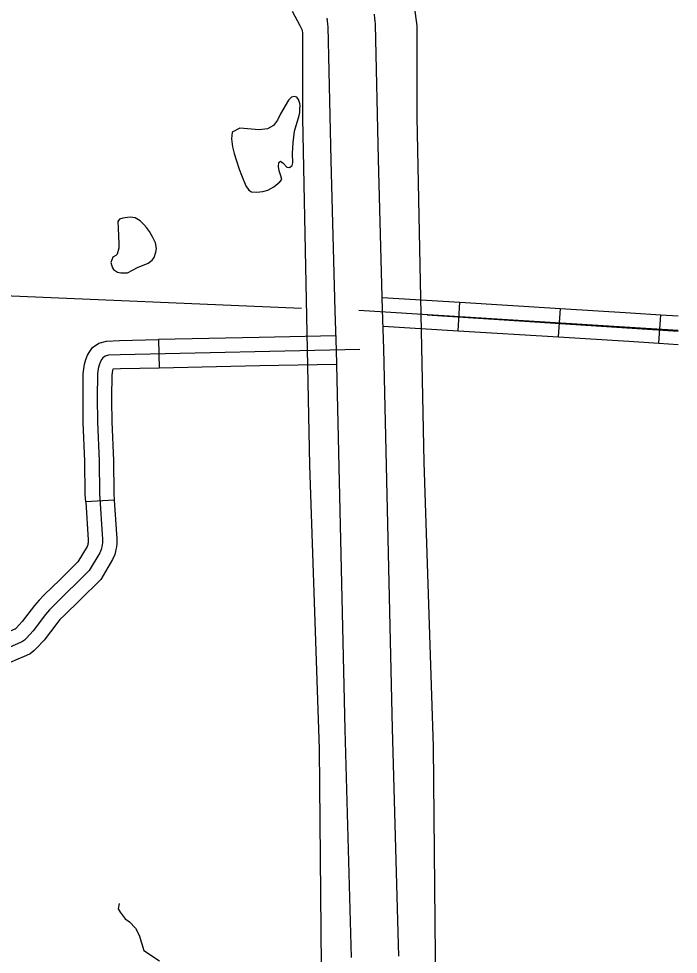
# Model space of a CAD drawing. Extents: x -492261 to -432772, y 1441225 to 1452922.
# Drawn here: x -457729.9 to -457631, y 1451140.9 to 1451281.4 of the extents above; entities that cross this region are included whole.
import ezdxf

# ---------------------------------------------------------------- set-up
doc = ezdxf.new("R2010")
doc.units = 0
doc.layers.add('Default', color=7, linetype='Continuous')

msp = doc.modelspace()

# ---------------------------------------------------------------- linework, layer by layer
at = {"layer": 'Default'}
for p, q in [((-457676.49, 1451281.36), (-457676.58, 1451282.05)), ((-457683.73, 1451281.43), (-457683.69, 1451281.28)), ((-457683.69, 1451281.28), (-457683.68, 1451281.23)), ((-457683.68, 1451281.23), (-457683.66, 1451281.06)), ((-457683.66, 1451281.06), (-457683.59, 1451280.57)), ((-457683.59, 1451280.57), (-457683.59, 1451280.51)), ((-457683.59, 1451280.51), (-457683.56, 1451280.18)), ((-457683.56, 1451280.18), (-457683.1, 1451260.09)), ((-457676.47, 1451281.09), (-457676.49, 1451281.36)), ((-457676.42, 1451280.52), (-457676.47, 1451281.09)), ((-457675.96, 1451260.27), (-457676.42, 1451280.52)), ((-457683.1, 1451260.09), (-457682.49, 1451237.49)), ((-457675.35, 1451237.69), (-457675.96, 1451260.27)), ((-457663.99, 1451234.52), (-457663.73, 1451238.8)), ((-457682.49, 1451237.49), (-457682.32, 1451231.61)), ((-457675.18, 1451231.79), (-457675.35, 1451237.69)), ((-457648.94, 1451233.59), (-457648.67, 1451237.87)), ((-457633.89, 1451232.64), (-457633.6, 1451236.92)), ((-457708.96, 1451233.2), (-457708.87, 1451228.92)), ((-457682.32, 1451231.61), (-457681.01, 1451174.66)), ((-457673.86, 1451174.84), (-457675.18, 1451231.79)), ((-457716, 1451224.07), (-457716, 1451224.07)), ((-457715.61, 1451209.11), (-457719.88, 1451208.83)), ((-457672.9, 1451140.66), (-457673.86, 1451174.84)), ((-457681.01, 1451174.66), (-457680.04, 1451140.43))]:
    msp.add_line(p, q, dxfattribs=at)
for points in [[(-457670.76, 1451284.42), (-457670.22, 1451280.32), (-457670.19, 1451266.6), (-457669.16, 1451214.81), (-457667.74, 1451172.13), (-457667.35, 1451130.11)], [(-457688.91, 1451282.51), (-457687.75, 1451280.35), (-457687.42, 1451279.63), (-457687.36, 1451279.17), (-457687.34, 1451266.42), (-457686.3, 1451214.35), (-457684.88, 1451171.76), (-457684.47, 1451128.21)], [(-457687.74, 1451268.65), (-457687.97, 1451269.22), (-457688.22, 1451269.61), (-457688.59, 1451269.68), (-457689.02, 1451269.59), (-457689.46, 1451269.15), (-457690.67, 1451267.09), (-457691.11, 1451266.16), (-457691.72, 1451265.32), (-457692.62, 1451264.84), (-457693.87, 1451264.69), (-457696.76, 1451264.91), (-457697.92, 1451264.31), (-457698.01, 1451263.31), (-457697.84, 1451262.11), (-457697.61, 1451261.11), (-457697.33, 1451260.18), (-457696.85, 1451258.79), (-457696.51, 1451257.88), (-457695.87, 1451256.29), (-457695.43, 1451255.64), (-457695.03, 1451255.4), (-457694.22, 1451255.33), (-457693.31, 1451255.44), (-457692.55, 1451255.65), (-457691.67, 1451256.13), (-457690.78, 1451256.87), (-457690.47, 1451257.25), (-457690.63, 1451257.76), (-457690.87, 1451258.53), (-457690.97, 1451259.18), (-457690.9, 1451259.79), (-457690.68, 1451259.96), (-457690.24, 1451259.69), (-457689.72, 1451259.1), (-457689.29, 1451259.02), (-457688.89, 1451259.35), (-457688.79, 1451259.75), (-457688.88, 1451261.15), (-457688.77, 1451262.8), (-457688.56, 1451264.48), (-457687.87, 1451266.84), (-457687.78, 1451267.3), (-457687.74, 1451267.79), (-457687.7, 1451268.33), (-457687.74, 1451268.65)], [(-457712.47, 1451251.47), (-457713.15, 1451251.58), (-457713.61, 1451251.54), (-457714.32, 1451251.44), (-457714.8, 1451251.28), (-457715.05, 1451250.9), (-457715.03, 1451249.93), (-457714.92, 1451247.62), (-457714.93, 1451246.9), (-457715.16, 1451246.04), (-457715.36, 1451245.83), (-457715.84, 1451245.56), (-457716.11, 1451244.78), (-457716.04, 1451244.41), (-457715.86, 1451243.96), (-457715.71, 1451243.7), (-457715.1, 1451243.32), (-457714.61, 1451243.21), (-457713.64, 1451243.24), (-457712.12, 1451244.02), (-457710.51, 1451244.69), (-457709.92, 1451245.13), (-457709.61, 1451245.51), (-457709.38, 1451246.31), (-457709.28, 1451246.89), (-457709.44, 1451247.74), (-457709.8, 1451248.51), (-457710.33, 1451249.44), (-457710.75, 1451250), (-457711.16, 1451250.48), (-457711.74, 1451251.04), (-457712.47, 1451251.47)], [(-457946.83, 1451244.05), (-457828.47, 1451243.9), (-457687.51, 1451237.92)], [(-457675.4, 1451239.52), (-457663.73, 1451238.8)], [(-457663.73, 1451238.8), (-457648.67, 1451237.87)], [(-457678.92, 1451237.59), (-457638.27, 1451235.08), (-457630.98, 1451234.6)], [(-457668.66, 1451236.9), (-457630.98, 1451234.45)], [(-457648.67, 1451237.87), (-457638.13, 1451237.22), (-457633.6, 1451236.92)], [(-457633.6, 1451236.92), (-457630.98, 1451236.74)], [(-457675.28, 1451235.22), (-457663.99, 1451234.52)], [(-457663.99, 1451234.52), (-457648.94, 1451233.59)], [(-457720.29, 1451224.03), (-457720.29, 1451224.53), (-457720.26, 1451228.08), (-457720.19, 1451228.8), (-457720.05, 1451229.53), (-457719.86, 1451230.2), (-457719.6, 1451230.87), (-457719.28, 1451231.41), (-457718.86, 1451232), (-457717.91, 1451232.68), (-457716.79, 1451232.98), (-457714.8, 1451233.08), (-457708.96, 1451233.2)], [(-457693.88, 1451233.52), (-457708.96, 1451233.2)], [(-457682.38, 1451233.76), (-457693.88, 1451233.52)], [(-457648.94, 1451233.59), (-457638.41, 1451232.95), (-457633.89, 1451232.64)], [(-457633.89, 1451232.64), (-457630.98, 1451232.45)], [(-457678.75, 1451231.7), (-457714.73, 1451230.93), (-457716.45, 1451230.85), (-457716.98, 1451230.71), (-457717.32, 1451230.47), (-457717.47, 1451230.25), (-457717.67, 1451229.92), (-457717.83, 1451229.51), (-457717.97, 1451229.05), (-457718.06, 1451228.5), (-457718.11, 1451227.96), (-457718.15, 1451224.53), (-457718.12, 1451220.78), (-457717.87, 1451215.01), (-457717.81, 1451210.03), (-457717.37, 1451203.23), (-457717.37, 1451202.7), (-457717.41, 1451202.4), (-457717.46, 1451202.11), (-457717.51, 1451201.89), (-457717.56, 1451201.68), (-457717.78, 1451201.19), (-457719.35, 1451198.52), (-457724.59, 1451193.36), (-457725.32, 1451192.62), (-457725.9, 1451191.95), (-457727.76, 1451189.47), (-457728.79, 1451188.39), (-457729.08, 1451188.1), (-457729.35, 1451187.89), (-457729.65, 1451187.75), (-457731.29, 1451187.05)], [(-457708.87, 1451228.92), (-457714.66, 1451228.79), (-457715.82, 1451228.74), (-457715.88, 1451228.56), (-457715.94, 1451228.21), (-457715.97, 1451227.85), (-457716.01, 1451224.53), (-457716, 1451224.07)], [(-457693.79, 1451229.24), (-457708.87, 1451228.92)], [(-457682.27, 1451229.48), (-457693.79, 1451229.24)], [(-457719.88, 1451208.83), (-457719.96, 1451209.95), (-457720.01, 1451214.95), (-457720.26, 1451220.73), (-457720.29, 1451224.03)], [(-457716, 1451224.07), (-457715.98, 1451220.84), (-457715.73, 1451215.06), (-457715.67, 1451210.11), (-457715.61, 1451209.11)], [(-457719.88, 1451208.83), (-457719.51, 1451203.16), (-457719.52, 1451202.83), (-457719.53, 1451202.71), (-457719.56, 1451202.52), (-457719.59, 1451202.4), (-457719.59, 1451202.39), (-457719.69, 1451202.16), (-457721.05, 1451199.84), (-457723.79, 1451197.15)], [(-457715.61, 1451209.11), (-457715.23, 1451203.29), (-457715.23, 1451202.58), (-457715.28, 1451202.1), (-457715.36, 1451201.7), (-457715.42, 1451201.39), (-457715.54, 1451200.96), (-457715.87, 1451200.21), (-457717.64, 1451197.19), (-457720.79, 1451194.09)], [(-457723.79, 1451197.15), (-457726.11, 1451194.87), (-457726.89, 1451194.08), (-457727.57, 1451193.3), (-457729.4, 1451190.86), (-457730.32, 1451189.89), (-457730.48, 1451189.73), (-457730.52, 1451189.71), (-457732.17, 1451189.01), (-457733.25, 1451188.5), (-457733.79, 1451188.21), (-457734.57, 1451187.75)], [(-457720.79, 1451194.09), (-457723.08, 1451191.84), (-457723.75, 1451191.17), (-457724.23, 1451190.6), (-457726.12, 1451188.09), (-457727.25, 1451186.89), (-457727.66, 1451186.49), (-457728.23, 1451186.05), (-457728.78, 1451185.79), (-457730.41, 1451185.1), (-457731.31, 1451184.67), (-457731.69, 1451184.47), (-457732.4, 1451184.06)], [(-457714.88, 1451148.57), (-457715.03, 1451147.76), (-457714.73, 1451147.26), (-457713.97, 1451146.27), (-457713.3, 1451145.8), (-457712.42, 1451144.85), (-457711.89, 1451143.8), (-457711.17, 1451141.47), (-457708.83, 1451139.95)]]:
    msp.add_lwpolyline(points, dxfattribs=at)

doc.saveas('drawing.dxf')
